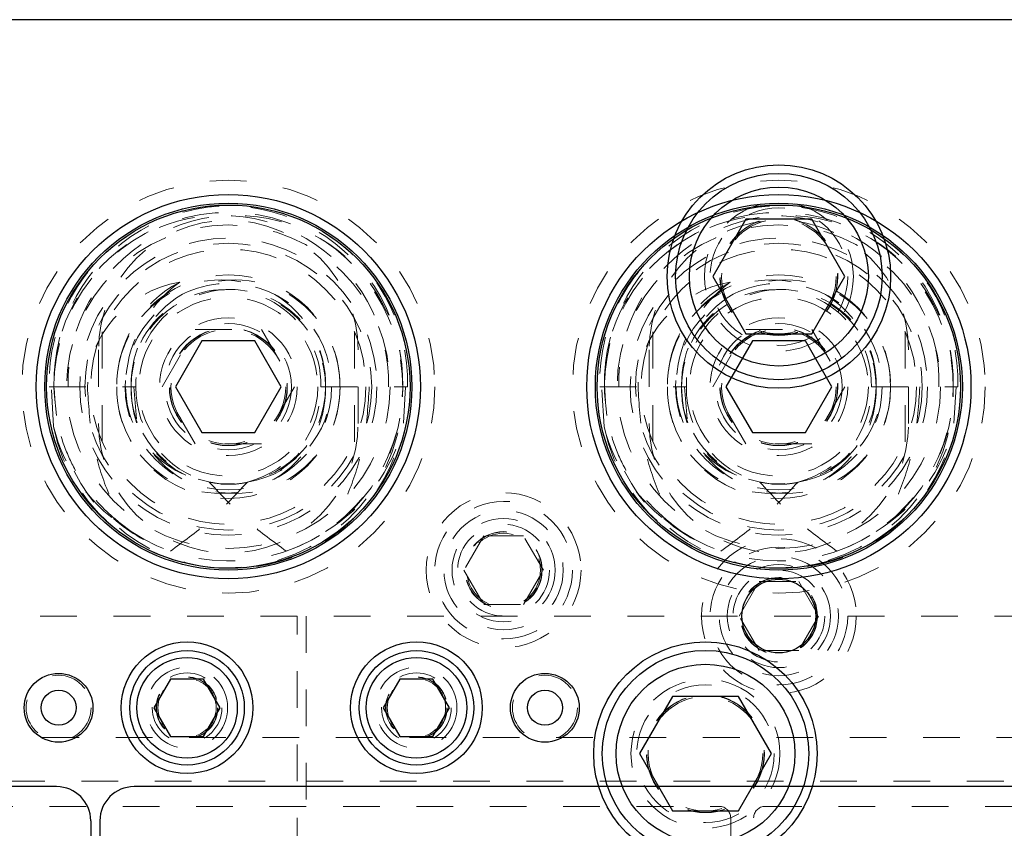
# Model space of a CAD drawing. Header units: inches. Extents: x 1880 to 2363, y -453 to -54.
# Tile 745 of 1056: x 1980.9 to 1983.58, y -66.32 to -64.12. Entities that reach past the tile are written whole.
import ezdxf

# ---------------------------------------------------------------- set-up
doc = ezdxf.new("R2010")
doc.units = ezdxf.units.IN
doc.header["$LTSCALE"] = 0.5
doc.header["$MEASUREMENT"] = 0
doc.linetypes.add('HIDDEN', pattern=[0.225, 0.15, -0.075])
for name, color, linetype in [('DIE-M-S', 8, 'Continuous'), ('DIE-M-S3', 8, 'Continuous'), ('DSS-M-S', 53, 'Continuous'), ('DST-M-S', 53, 'Continuous'), ('PAD-M-S', 135, 'Continuous'), ('PBU-M-S', 8, 'Continuous'), ('RAI-M-S', 8, 'Continuous'), ('ST1-M-S', 193, 'Continuous'), ('ST2-M-S', 193, 'Continuous'), ('SVD-M-S', 8, 'Continuous'), ('SVE-M-S', 8, 'Continuous'), ('SVF-M-S', 8, 'Continuous')]:
    doc.layers.add(name, color=color, linetype=linetype)

msp = doc.modelspace()

# ---------------------------------------------------------------- linework, layer by layer
at = {"layer": 'DIE-M-S', "linetype": 'Continuous', "lineweight": 25}
msp.add_line((1987.58106, -64.11607), (1977.46606, -64.11607), dxfattribs=at)
for centre, radius in [((1982.96606, -64.81607), 0.3045), ((1982.96606, -65.74107), 0.1005)]:
    msp.add_circle(centre, radius, dxfattribs=at)
at = {"layer": 'DIE-M-S', "linetype": 'HIDDEN', "lineweight": 18}
msp.add_circle((1982.96606, -64.81607), 0.203, dxfattribs=at)
at = {"layer": 'DIE-M-S3', "linetype": 'HIDDEN', "lineweight": 18}
for p, q in [((1984.45929, -66.07232), (1977.71606, -66.07232)), ((1979.17856, -66.25982), (1982.80356, -66.25982)), ((1982.92856, -66.25982), (1986.85356, -66.25982)), ((1982.83481, -66.29107), (1982.83481, -66.87741)), ((1982.89731, -66.87741), (1982.89731, -66.29107))]:
    msp.add_line(p, q, dxfattribs=at)
for radius in [0.211, 0.1405]:
    msp.add_circle((1982.96606, -65.74107), radius, dxfattribs=at)
for centre, start, end in [((1982.80356, -66.29107), 0, 90), ((1982.92856, -66.29107), 90, 180)]:
    msp.add_arc(centre, 0.03125, start, end, dxfattribs=at)
at = {"layer": 'DSS-M-S', "linetype": 'HIDDEN', "lineweight": 18}
msp.add_circle((1982.96606, -64.81607), 0.15625, dxfattribs=at)
at = {"layer": 'DST-M-S', "linetype": 'Continuous', "lineweight": 25}
for centre, radius in [((1981.46606, -65.11607), 0.52345), ((1982.96606, -65.11607), 0.52345), ((1982.76606, -66.11607), 0.3045)]:
    msp.add_circle(centre, radius, dxfattribs=at)
at = {"layer": 'DST-M-S', "linetype": 'HIDDEN', "lineweight": 18}
msp.add_circle((1982.76606, -66.11607), 0.203, dxfattribs=at)
at = {"layer": 'PAD-M-S', "linetype": 'HIDDEN', "lineweight": 18}
for centre, radius in [((1981.46606, -65.11607), 0.44062), ((1982.96606, -65.11607), 0.44063), ((1981.46606, -65.11607), 0.39062), ((1982.96606, -65.11607), 0.39062), ((1982.21606, -65.61607), 0.1005), ((1982.76606, -66.11607), 0.15625)]:
    msp.add_circle(centre, radius, dxfattribs=at)
at = {"layer": 'PBU-M-S', "linetype": 'HIDDEN', "lineweight": 18}
msp.add_line((1988.96606, -64.11607), (1977.46606, -64.11607), dxfattribs=at)
for radius in [0.211, 0.1405]:
    msp.add_circle((1982.21606, -65.61607), radius, dxfattribs=at)
at = {"layer": 'RAI-M-S', "linetype": 'Continuous', "lineweight": 25}
for p, q in [((1980.99806, -66.20597), (1977.58406, -66.20597)), ((1984.62306, -66.20597), (1981.20906, -66.20597)), ((1981.09106, -66.29897), (1981.09106, -66.76297)), ((1981.11606, -66.29897), (1981.11606, -66.68606))]:
    msp.add_line(p, q, dxfattribs=at)
for centre, start, end in [((1980.99806, -66.29897), 0, 90), ((1981.20906, -66.29897), 90, 180)]:
    msp.add_arc(centre, 0.093, start, end, dxfattribs=at)
at = {"layer": 'ST1-M-S', "linetype": 'Continuous', "lineweight": 25}
msp.add_line((1988.46606, -64.11607), (1977.46606, -64.11607), dxfattribs=at)
at = {"layer": 'ST1-M-S', "linetype": 'HIDDEN', "lineweight": 18}
for p, q in [((1981.11256, -65.01607), (1981.11256, -65.21607)), ((1981.81956, -65.21607), (1981.81956, -65.01607)), ((1982.61256, -65.01607), (1982.61256, -65.21607)), ((1983.31956, -65.21607), (1983.31956, -65.01607))]:
    msp.add_line(p, q, dxfattribs=at)
for centre, radius in [((1981.46606, -65.11607), 0.3045), ((1982.96606, -65.11607), 0.3045), ((1981.46606, -65.11607), 0.172), ((1982.96606, -65.11607), 0.172), ((1981.35356, -65.99107), 0.1105), ((1981.97856, -65.99107), 0.1105)]:
    msp.add_circle(centre, radius, dxfattribs=at)
at = {"layer": 'ST1-M-S', "linetype": 'Continuous', "lineweight": 25}
for centre, radius in [((1981.35356, -65.99107), 0.1795), ((1981.97856, -65.99107), 0.1795), ((1981.00356, -65.99107), 0.09375), ((1982.32856, -65.99107), 0.09375)]:
    msp.add_circle(centre, radius, dxfattribs=at)
at = {"layer": 'ST1-M-S', "linetype": 'HIDDEN', "lineweight": 18}
for centre, start, end in [((1981.46606, -65.01607), 0, 180), ((1982.96606, -65.01607), 0, 180), ((1981.46606, -65.21607), 180, 0), ((1982.96606, -65.21607), 180, 0)]:
    msp.add_arc(centre, 0.3535, start, end, dxfattribs=at)
at = {"layer": 'ST2-M-S', "linetype": 'HIDDEN', "lineweight": 18}
for p, q in [((1981.65356, -65.74107), (1978.32101, -65.74107)), ((1981.65356, -68.99107), (1981.65356, -65.74107)), ((1985.25356, -65.74107), (1981.67856, -65.74107)), ((1981.67856, -65.74107), (1981.67856, -68.99107)), ((1977.46606, -66.19097), (1981.65356, -66.19097)), ((1981.67856, -66.19097), (1985.25356, -66.19097))]:
    msp.add_line(p, q, dxfattribs=at)
for centre in [(1981.35356, -65.99107), (1981.97856, -65.99107)]:
    msp.add_circle(centre, 0.0795, dxfattribs=at)
at = {"layer": 'SVD-M-S', "linetype": 'Continuous', "lineweight": 25}
for p, q in [((1982.87599, -64.66007), (1982.78593, -64.81607)), ((1983.05613, -64.66007), (1982.87599, -64.66007)), ((1983.14619, -64.81607), (1983.05613, -64.66007)), ((1982.78593, -64.81607), (1982.87599, -64.97207)), ((1983.05613, -64.97207), (1983.14619, -64.81607)), ((1982.87599, -64.97207), (1983.05613, -64.97207))]:
    msp.add_line(p, q, dxfattribs=at)
at = {"layer": 'SVD-M-S', "linetype": 'HIDDEN', "lineweight": 18}
for p, q in [((1982.85781, -65.74107), (1982.91193, -65.64732)), ((1982.91193, -65.64732), (1983.02019, -65.64732)), ((1983.02019, -65.64732), (1983.07431, -65.74107)), ((1982.91193, -65.83482), (1982.85781, -65.74107)), ((1983.07431, -65.74107), (1983.02019, -65.83482)), ((1983.02019, -65.83482), (1982.91193, -65.83482))]:
    msp.add_line(p, q, dxfattribs=at)
at = {"layer": 'SVD-M-S', "linetype": 'Continuous', "lineweight": 25}
for radius in [0.28125, 0.24375]:
    msp.add_circle((1982.96606, -64.81607), radius, dxfattribs=at)
at = {"layer": 'SVD-M-S', "linetype": 'HIDDEN', "lineweight": 18}
for centre, radius in [((1982.96606, -64.81607), 0.1875), ((1982.96606, -64.81607), 0.16072), ((1982.96606, -64.81607), 0.16045), ((1982.96606, -64.81607), 0.15993), ((1982.96606, -65.74107), 0.1875), ((1982.96606, -65.74107), 0.1625), ((1982.96606, -65.74107), 0.125), ((1982.96606, -65.74107), 0.10497), ((1982.96606, -65.74107), 0.1047), ((1982.96606, -65.74107), 0.10418)]:
    msp.add_circle(centre, radius, dxfattribs=at)
at = {"layer": 'SVE-M-S', "linetype": 'HIDDEN', "lineweight": 18}
for p, q in [((1981.12231, -64.9662), (1981.12231, -65.26594)), ((1981.28593, -65.11607), (1981.37599, -64.96007)), ((1981.37599, -64.96007), (1981.55613, -64.96007)), ((1981.55613, -64.96007), (1981.64619, -65.11607)), ((1981.80981, -64.9662), (1981.80981, -65.26594)), ((1982.62231, -64.9662), (1982.62231, -65.26594)), ((1982.78593, -65.11607), (1982.87599, -64.96007)), ((1982.87599, -64.96007), (1983.05613, -64.96007)), ((1983.05613, -64.96007), (1983.14619, -65.11607)), ((1983.30981, -64.9662), (1983.30981, -65.26594)), ((1981.37599, -65.27207), (1981.28593, -65.11607)), ((1981.64619, -65.11607), (1981.55613, -65.27207)), ((1982.87599, -65.27207), (1982.78593, -65.11607)), ((1983.14619, -65.11607), (1983.05613, -65.27207)), ((1981.55613, -65.27207), (1981.37599, -65.27207)), ((1983.05613, -65.27207), (1982.87599, -65.27207))]:
    msp.add_line(p, q, dxfattribs=at)
at = {"layer": 'SVE-M-S', "linetype": 'Continuous', "lineweight": 25}
for p, q in [((1981.30845, -65.91294), (1981.26335, -65.99107)), ((1981.39866, -65.91294), (1981.30845, -65.91294)), ((1981.44377, -65.99107), (1981.39866, -65.91294)), ((1981.93345, -65.91294), (1981.88835, -65.99107)), ((1982.02366, -65.91294), (1981.93345, -65.91294)), ((1982.06877, -65.99107), (1982.02366, -65.91294)), ((1981.26335, -65.99107), (1981.30845, -66.06919)), ((1981.39866, -66.06919), (1981.44377, -65.99107)), ((1981.88835, -65.99107), (1981.93345, -66.06919)), ((1982.02366, -66.06919), (1982.06877, -65.99107)), ((1981.30845, -66.06919), (1981.39866, -66.06919)), ((1981.93345, -66.06919), (1982.02366, -66.06919))]:
    msp.add_line(p, q, dxfattribs=at)
for centre, radius in [((1981.46606, -65.11607), 0.5), ((1981.46606, -65.11607), 0.495), ((1982.96606, -65.11607), 0.5), ((1982.96606, -65.11607), 0.495), ((1981.35356, -65.99107), 0.156), ((1981.35356, -65.99107), 0.137), ((1981.97856, -65.99107), 0.156), ((1981.97856, -65.99107), 0.137), ((1981.00356, -65.99107), 0.04775), ((1982.32856, -65.99107), 0.04775)]:
    msp.add_circle(centre, radius, dxfattribs=at)
at = {"layer": 'SVE-M-S', "linetype": 'HIDDEN', "lineweight": 18}
for centre, radius in [((1981.46606, -65.11607), 0.405), ((1982.96606, -65.11607), 0.405), ((1981.46606, -65.11607), 0.375), ((1982.96606, -65.11607), 0.375), ((1981.46606, -65.11607), 0.28125), ((1982.96606, -65.11607), 0.28125), ((1981.46606, -65.11607), 0.24375), ((1982.96606, -65.11607), 0.24375), ((1981.46606, -65.11607), 0.1875), ((1982.96606, -65.11607), 0.1875), ((1981.46606, -65.11607), 0.16072), ((1981.46606, -65.11607), 0.16045), ((1981.46606, -65.11607), 0.15993), ((1981.46606, -65.11607), 0.15625), ((1982.96606, -65.11607), 0.16072), ((1982.96606, -65.11607), 0.16045), ((1982.96606, -65.11607), 0.15993), ((1982.96606, -65.11607), 0.15625), ((1981.00356, -65.99107), 0.0885), ((1981.35356, -65.99107), 0.095), ((1981.35356, -65.99107), 0.08397), ((1981.35356, -65.99107), 0.0837), ((1981.35356, -65.99107), 0.08318), ((1981.97856, -65.99107), 0.095), ((1981.97856, -65.99107), 0.08397), ((1981.97856, -65.99107), 0.0837), ((1981.97856, -65.99107), 0.08318), ((1982.32856, -65.99107), 0.0885)]:
    msp.add_circle(centre, radius, dxfattribs=at)
at = {"layer": 'SVF-M-S', "linetype": 'Continuous', "lineweight": 25}
for p, q in [((1981.39389, -64.99107), (1981.32172, -65.11607)), ((1981.53823, -64.99107), (1981.39389, -64.99107)), ((1981.6104, -65.11607), (1981.53823, -64.99107)), ((1982.89389, -64.99107), (1982.82172, -65.11607)), ((1983.03823, -64.99107), (1982.89389, -64.99107)), ((1983.1104, -65.11607), (1983.03823, -64.99107)), ((1981.32172, -65.11607), (1981.39389, -65.24107)), ((1981.53823, -65.24107), (1981.6104, -65.11607)), ((1982.82172, -65.11607), (1982.89389, -65.24107)), ((1983.03823, -65.24107), (1983.1104, -65.11607)), ((1981.39389, -65.24107), (1981.53823, -65.24107)), ((1982.89389, -65.24107), (1983.03823, -65.24107)), ((1982.67599, -65.96007), (1982.58593, -66.11607)), ((1982.85613, -65.96007), (1982.67599, -65.96007)), ((1982.94619, -66.11607), (1982.85613, -65.96007)), ((1982.58593, -66.11607), (1982.67599, -66.27207)), ((1982.85613, -66.27207), (1982.94619, -66.11607)), ((1982.67599, -66.27207), (1982.85613, -66.27207))]:
    msp.add_line(p, q, dxfattribs=at)
at = {"layer": 'SVF-M-S', "linetype": 'HIDDEN', "lineweight": 18}
for p, q in [((1980.97802, -65.11607), (1981.21409, -65.11607)), ((1980.98963, -65.22452), (1980.98345, -65.11607)), ((1980.99137, -65.13327), (1980.99106, -65.11607)), ((1980.99764, -65.19486), (1980.99137, -65.13327)), ((1981.20867, -65.11607), (1981.2159, -65.20351)), ((1981.71802, -65.11607), (1981.95409, -65.11607)), ((1981.94867, -65.11607), (1981.94249, -65.22452)), ((1982.47802, -65.11607), (1982.71409, -65.11607)), ((1982.48963, -65.22452), (1982.48345, -65.11607)), ((1982.49137, -65.13327), (1982.49106, -65.11607)), ((1982.49764, -65.19486), (1982.49137, -65.13327)), ((1982.70867, -65.11607), (1982.7159, -65.20351)), ((1983.21802, -65.11607), (1983.45409, -65.11607)), ((1983.44867, -65.11607), (1983.44249, -65.22452)), ((1981.20106, -65.51027), (1981.17099, -65.4883)), ((1982.70106, -65.51027), (1982.67099, -65.4883)), ((1982.16193, -65.52232), (1982.10781, -65.61607)), ((1982.27019, -65.52232), (1982.16193, -65.52232)), ((1982.32431, -65.61607), (1982.27019, -65.52232)), ((1982.10781, -65.61607), (1982.16193, -65.70982)), ((1982.27019, -65.70982), (1982.32431, -65.61607)), ((1982.16193, -65.70982), (1982.27019, -65.70982))]:
    msp.add_line(p, q, dxfattribs=at)
for centre, radius in [((1981.46606, -65.11607), 0.5625), ((1982.96606, -65.11607), 0.5625), ((1981.46606, -65.11607), 0.265), ((1982.96606, -65.11607), 0.265), ((1982.21606, -65.61607), 0.1875), ((1982.21606, -65.61607), 0.1625), ((1982.21606, -65.61607), 0.125), ((1982.21606, -65.61607), 0.10497), ((1982.21606, -65.61607), 0.1047), ((1982.21606, -65.61607), 0.10418), ((1982.76606, -66.11607), 0.1875), ((1982.76606, -66.11607), 0.16072), ((1982.76606, -66.11607), 0.16045), ((1982.76606, -66.11607), 0.15993)]:
    msp.add_circle(centre, radius, dxfattribs=at)
at = {"layer": 'SVF-M-S', "linetype": 'Continuous', "lineweight": 25}
for radius in [0.28125, 0.24375]:
    msp.add_circle((1982.76606, -66.11607), radius, dxfattribs=at)
at = {"layer": 'SVF-M-S', "linetype": 'HIDDEN', "lineweight": 18}
for centre, radius, start, end in [((1981.45954, -65.10447), 0.48166, 358.62082, 181.37918), ((1981.47258, -65.10447), 0.48166, 358.62082, 181.37918), ((1982.95954, -65.10447), 0.48166, 358.62082, 181.37918), ((1982.97258, -65.10447), 0.48166, 358.62082, 181.37918), ((1981.44668, -65.1051), 0.45575, 358.62082, 181.37918), ((1981.46606, -65.11607), 0.475, 236.08967, 180), ((1981.48544, -65.1051), 0.45575, 358.62082, 181.37918), ((1982.94668, -65.1051), 0.45575, 358.62082, 181.37918), ((1982.96606, -65.11607), 0.475, 236.08967, 180), ((1982.98544, -65.1051), 0.45575, 358.62082, 181.37918), ((1981.44668, -65.10933), 0.28446, 358.6441, 181.3559), ((1981.48187, -65.11393), 0.31958, 117.65377, 180.38339), ((1981.48544, -65.10933), 0.28446, 358.6441, 181.3559), ((1982.94668, -65.10933), 0.28446, 358.6441, 181.3559), ((1982.98187, -65.11393), 0.31958, 117.65377, 180.38339), ((1982.98544, -65.10933), 0.28446, 358.6441, 181.3559), ((1981.45954, -65.10975), 0.25856, 358.60069, 181.39931), ((1981.47258, -65.10975), 0.25856, 358.60069, 181.39931), ((1982.95954, -65.10975), 0.25856, 358.60069, 181.39931), ((1982.97258, -65.10975), 0.25856, 358.60069, 181.39931), ((1981.4607, -65.12957), 0.48055, 191.39562, 1.61091), ((1981.44668, -65.1228), 0.28446, 178.6441, 1.3559), ((1981.48544, -65.1228), 0.28446, 178.6441, 1.3559), ((1981.46169, -65.1214), 0.26069, 178.82772, 282.52015), ((1981.47919, -65.11893), 0.26511, 179.38016, 255.74629), ((1981.47043, -65.1214), 0.26069, 257.47985, 1.17228), ((1981.45293, -65.11893), 0.26511, 284.25371, 0.61984), ((1981.47222, -65.12043), 0.46886, 288.87727, 0.53304), ((1982.9607, -65.12957), 0.48055, 191.39562, 1.61091), ((1982.94668, -65.1228), 0.28446, 178.6441, 1.3559), ((1982.98544, -65.1228), 0.28446, 178.6441, 1.3559), ((1982.96169, -65.1214), 0.26069, 178.82772, 282.52015), ((1982.97919, -65.11893), 0.26511, 179.38016, 255.74629), ((1982.97043, -65.1214), 0.26069, 257.47985, 1.17228), ((1982.95293, -65.11893), 0.26511, 284.25371, 0.61984), ((1982.97222, -65.12043), 0.46886, 288.87727, 0.53304), ((1981.4736, -65.13398), 0.47755, 206.39965, 349.07072), ((1982.9736, -65.13398), 0.47755, 206.39965, 349.07072), ((1981.45017, -65.13468), 0.45225, 228.92707, 251.70514), ((1982.95017, -65.13468), 0.45225, 228.92707, 251.70514)]:
    msp.add_arc(centre, radius, start, end, dxfattribs=at)
for centre, major_axis, ratio, start_param, end_param in [((1981.39433, -65.11607), (-0.31206, 0), 0.9318009, 4.9084034, 6.2831853), ((1981.57158, -65.11607), (0.38537, 0), 0.9410518, 2.2365539, 3.1415927), ((1982.89433, -65.11607), (-0.31206, 0), 0.9318009, 4.9084034, 6.2831853), ((1983.07158, -65.11607), (0.38537, 0), 0.9410518, 2.2365539, 3.1415927), ((1981.45863, -65.11607), (-0.27243, 0), 0.966834, 0, 1.4059114), ((1981.47349, -65.11607), (0.27243, 0), 0.966834, 4.8772739, 6.2831853), ((1982.95863, -65.11607), (-0.27243, 0), 0.966834, 0, 1.4059114), ((1982.97349, -65.11607), (0.27243, 0), 0.966834, 4.8772739, 6.2831853), ((1981.45873, -65.11607), (-0.48233, 0), 0.966834, 0.2347238, 1.0072023), ((1981.47339, -65.11607), (0.48233, 0), 0.966834, 5.275983, 6.0484615), ((1982.95873, -65.11607), (-0.48233, 0), 0.966834, 0.2347238, 1.0072023), ((1982.97339, -65.11607), (0.48233, 0), 0.966834, 5.275983, 6.0484615)]:
    msp.add_ellipse(centre, major_axis=major_axis, ratio=ratio, start_param=start_param, end_param=end_param, dxfattribs=at)
for points, knots in [([(1981.17906, -65.49456), (1981.15885, -65.47765), (1981.11785, -65.44332), (1981.06825, -65.37962), (1981.02926, -65.30815), (1980.99826, -65.22044), (1980.99371, -65.15444), (1980.99106, -65.11607)], [0, 0, 0, 0, 0.18252081, 0.37034789, 0.55217756, 0.73962361, 1, 1, 1, 1]), ([(1981.08227, -65.11607), (1981.08508, -65.16448), (1981.09029, -65.25398), (1981.12627, -65.38133), (1981.16134, -65.45656), (1981.17906, -65.49456)], [0, 0, 0, 0, 0.3683479, 0.68090604, 1, 1, 1, 1]), ([(1981.84985, -65.11607), (1981.84703, -65.16448), (1981.84183, -65.25398), (1981.80585, -65.38133), (1981.77077, -65.45656), (1981.75305, -65.49456)], [0, 0, 0, 0, 0.3683479, 0.680906, 1, 1, 1, 1]), ([(1982.67906, -65.49456), (1982.65885, -65.47765), (1982.61785, -65.44332), (1982.56825, -65.37962), (1982.52926, -65.30815), (1982.49826, -65.22044), (1982.49371, -65.15444), (1982.49106, -65.11607)], [0, 0, 0, 0, 0.18252081, 0.37034789, 0.55217756, 0.73962361, 1, 1, 1, 1]), ([(1982.58227, -65.11607), (1982.58508, -65.16448), (1982.59029, -65.25398), (1982.62627, -65.38133), (1982.66134, -65.45656), (1982.67906, -65.49456)], [0, 0, 0, 0, 0.3683479, 0.680906, 1, 1, 1, 1]), ([(1983.34985, -65.11607), (1983.34703, -65.16448), (1983.34183, -65.25398), (1983.30585, -65.38133), (1983.27077, -65.45656), (1983.25305, -65.49456)], [0, 0, 0, 0, 0.3683479, 0.680906, 1, 1, 1, 1]), ([(1981.3082, -65.56407), (1981.34294, -65.5387), (1981.41918, -65.48302), (1981.48329, -65.41365), (1981.5182, -65.37588)], [0, 0, 0, 0, 0.4555585, 1, 1, 1, 1]), ([(1981.62392, -65.56407), (1981.58918, -65.5387), (1981.51294, -65.48302), (1981.44882, -65.41365), (1981.41392, -65.37588)], [0, 0, 0, 0, 0.4555585, 1, 1, 1, 1]), ([(1982.8082, -65.56407), (1982.84294, -65.5387), (1982.91918, -65.48302), (1982.98329, -65.41365), (1983.0182, -65.37588)], [0, 0, 0, 0, 0.4555585, 1, 1, 1, 1]), ([(1983.12392, -65.56407), (1983.08918, -65.5387), (1983.01294, -65.48302), (1982.94882, -65.41365), (1982.91392, -65.37588)], [0, 0, 0, 0, 0.4555585, 1, 1, 1, 1])]:
    msp.add_open_spline(points, degree=3, knots=knots, dxfattribs=at)

doc.saveas('drawing.dxf')
